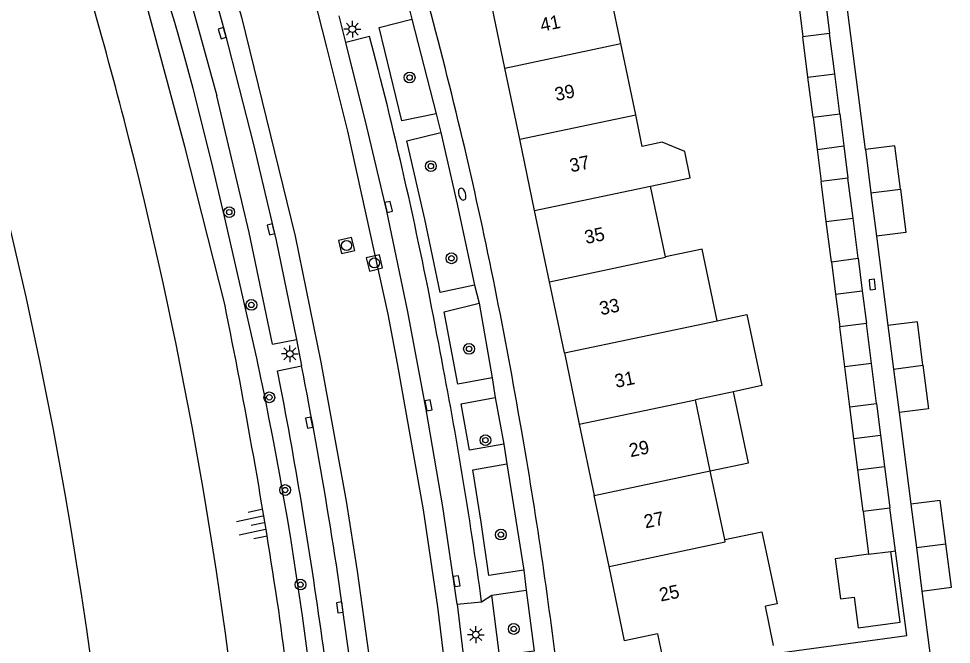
# Model space of a CAD drawing. Extents: x 128000 to 131008, y 398996 to 402500.
# Drawn here: x 128295 to 128364.1, y 399776.7 to 399823.2 of the extents above; entities that cross this region are included whole.
import ezdxf

# ---------------------------------------------------------------- set-up
doc = ezdxf.new("R2010")
doc.units = 0
for name, color, linetype in [('gg-afsc-erfafscheiding', 7, 'Continuous'), ('gg-afsc-muur', 7, 'Continuous'), ('gg-anno-huisnummerreeks BGT', 7, 'Continuous'), ('gg-bbg-gedigitaliseerde bebouwing', 7, 'Continuous'), ('gg-bbg-gedigitaliseerde bijgebouw', 7, 'Continuous'), ('gg-bbg-hoofdgebouw', 7, 'Continuous'), ('gg-bbg-luifel en loopbrug', 7, 'Continuous'), ('gg-bbg-tussenscheiding', 7, 'Continuous'), ('gg-knt-BGT kruinlijn', 7, 'Continuous'), ('gg-knt-verharding', 7, 'Continuous'), ('gg-knt-verharding nz', 7, 'Continuous'), ('gg-kntw-beschoeiing', 7, 'Continuous'), ('gt-grn-groengrens', 7, 'Continuous'), ('gt-grn-weggrens', 7, 'Continuous'), ('gt-symb-boom', 7, 'Continuous'), ('gt-symb-brandkraan', 7, 'Continuous'), ('gt-symb-kolk', 7, 'Continuous'), ('gt-symb-lichtmast', 7, 'Continuous'), ('gt-symb-rioolschacht', 7, 'Continuous'), ('gt-symb-talud symbool', 7, 'Continuous')]:
    doc.layers.add(name, color=color, linetype=linetype)

# ---------------------------------------------------------------- blocks, each defined once
blk = doc.blocks.new('gt0-KOLK')
at = {"layer": 'gt-symb-kolk'}
blk.add_lwpolyline([(0, 0), (0.375, 0), (0.375, 0.4), (-0.375, 0.4), (-0.375, 0), (0, 0)], dxfattribs=at)
blk = doc.blocks.new('gt0-BOOM')
at = {"layer": 'gt-symb-boom'}
for radius in [0.4, 0.2]:
    blk.add_circle((0, 0), radius, dxfattribs=at)
blk = doc.blocks.new('gt0-RS')
at = {"layer": 'gt-symb-rioolschacht'}
blk.add_lwpolyline([(-0.5, -0.5), (0.5, -0.5), (0.5, 0.5), (-0.5, 0.5)], close=True, dxfattribs=at)
blk.add_circle((0, 0), 0.375, dxfattribs=at)
blk = doc.blocks.new('gt0-BR')
at = {"layer": 'gt-symb-brandkraan'}
for centre, radius, start, end in [((-0.244, 0), 0.206, 107.56694, 252.43307), ((0.599, -2.664), 3, 106.89205, 107.56694), ((0, -0.691), 0.938, 73.10799, 106.89205), ((-0.599, -2.664), 3, 72.43309, 73.10799), ((0.244, 0), 0.206, 287.56695, 72.43309), ((0.599, 2.664), 3, 252.43307, 253.10797), ((0, 0.691), 0.938, 253.10797, 286.89206), ((-0.599, 2.664), 3, 286.89206, 287.56695)]:
    blk.add_arc(centre, radius, start, end, dxfattribs=at)
blk = doc.blocks.new('gt0-LMAST')
at = {"layer": 'gt-symb-lichtmast'}
for p, q in [((-0.182, 0.173), (-0.447, 0.438)), ((-0.005, 0.246), (-0.005, 0.621)), ((0.172, 0.173), (0.437, 0.438)), ((-0.255, -0.004), (-0.63, -0.004)), ((-0.182, -0.181), (-0.447, -0.446)), ((-0.005, -0.254), (-0.005, -0.629)), ((0.437, -0.446), (0.172, -0.181)), ((0.245, -0.004), (0.62, -0.004))]:
    blk.add_line(p, q, dxfattribs=at)
blk.add_circle((-0.005, -0.004), 0.25, dxfattribs=at)
blk = doc.blocks.new('gt0-TALUD_1')
at = {"layer": 'gt-symb-talud symbool'}
for p, q in [((-1, -1), (-1, 0)), ((-0.5, -2), (-0.5, 0)), ((0.5, -2), (0.5, 0)), ((1, -1), (1, 0)), ((0, -1), (0, 0))]:
    blk.add_line(p, q, dxfattribs=at)

msp = doc.modelspace()

# ---------------------------------------------------------------- linework, layer by layer
at = {"layer": 'gg-afsc-erfafscheiding'}
for p, q in [((128358.586, 399807.024), (128359.433, 399800.401)), ((128360.258, 399793.954), (128361.128, 399787.153)), ((128361.953, 399780.706), (128362.804, 399774.045))]:
    msp.add_line(p, q, dxfattribs=at)
msp.add_lwpolyline([(128357.76, 399813.471), (128355.028, 399834.835), (128355.212, 399834.876)], dxfattribs=at)
at = {"layer": 'gg-afsc-muur'}
msp.add_lwpolyline([(128351.058, 399776.075), (128360.835, 399777.397), (128359.986, 399783.678)], dxfattribs=at)
at = {"layer": 'gg-bbg-gedigitaliseerde bebouwing'}
for p, q in [((128339.62, 399821.326), (128338.513, 399826.611)), ((128340.727, 399816.041), (128339.62, 399821.326)), ((128341.219, 399813.693), (128340.727, 399816.041)), ((128342.934, 399805.507), (128341.834, 399810.757)), ((128347.975, 399795.497), (128345.154, 399794.902)), ((128346.261, 399789.617), (128345.154, 399794.902)), ((128347.327, 399784.528), (128346.261, 399789.617)), ((128347.327, 399784.528), (128350.088, 399785.109)), ((128350.958, 399776.657), (128350.346, 399779.574))]:
    msp.add_line(p, q, dxfattribs=at)
for points in [[(128341.834, 399810.757), (128344.77, 399811.372), (128344.36, 399813.33), (128342.687, 399814.001), (128341.219, 399813.693)], [(128346.769, 399800.762), (128345.647, 399806.079), (128342.934, 399805.507)], [(128346.769, 399800.762), (128348.975, 399801.228), (128350.09, 399795.944), (128347.975, 399795.497)], [(128350.088, 399785.109), (128351.207, 399779.754), (128350.346, 399779.574)]]:
    msp.add_lwpolyline(points, dxfattribs=at)
at = {"layer": 'gg-bbg-gedigitaliseerde bijgebouw'}
for p, q in [((128355.105, 399822.067), (128353.121, 399821.815)), ((128353.5, 399818.838), (128353.121, 399821.815)), ((128355.483, 399819.091), (128355.105, 399822.067)), ((128353.878, 399815.862), (128353.5, 399818.838)), ((128355.862, 399816.114), (128355.483, 399819.091)), ((128353.878, 399815.862), (128355.862, 399816.114)), ((128357.76, 399813.471), (128358.173, 399810.248)), ((128356.468, 399811.347), (128354.484, 399811.095)), ((128354.863, 399808.118), (128354.484, 399811.095)), ((128356.846, 399808.37), (128356.468, 399811.347)), ((128358.173, 399810.248), (128358.586, 399807.024)), ((128357.225, 399805.393), (128356.846, 399808.37)), ((128355.241, 399805.141), (128354.863, 399808.118)), ((128355.241, 399805.141), (128357.225, 399805.393)), ((128357.838, 399800.567), (128355.855, 399800.315)), ((128356.233, 399797.338), (128355.855, 399800.315)), ((128358.217, 399797.59), (128357.838, 399800.567)), ((128359.433, 399800.401), (128359.845, 399797.177)), ((128356.612, 399794.361), (128356.233, 399797.338)), ((128358.596, 399794.613), (128358.217, 399797.59)), ((128359.845, 399797.177), (128360.258, 399793.954)), ((128356.612, 399794.361), (128358.596, 399794.613)), ((128357.205, 399789.698), (128359.19, 399789.943)), ((128357.594, 399786.637), (128357.205, 399789.698)), ((128359.19, 399789.943), (128359.578, 399786.891)), ((128359.986, 399783.678), (128359.578, 399786.891)), ((128361.128, 399787.153), (128361.54, 399783.929)), ((128357.594, 399786.637), (128358.001, 399783.433)), ((128359.639, 399783.635), (128359.986, 399783.678)), ((128361.54, 399783.929), (128361.953, 399780.706))]:
    msp.add_line(p, q, dxfattribs=at)
for points in [[(128360.355, 399810.527), (128359.942, 399813.75), (128357.76, 399813.471)], [(128360.355, 399810.527), (128360.768, 399807.303), (128358.586, 399807.024)], [(128362.027, 399797.457), (128361.615, 399800.681), (128359.433, 399800.401)], [(128362.027, 399797.457), (128362.44, 399794.233), (128360.258, 399793.954)], [(128363.722, 399784.209), (128363.31, 399787.433), (128361.128, 399787.153)], [(128361.953, 399780.706), (128364.135, 399780.985), (128363.722, 399784.209)], [(128358.001, 399783.433), (128355.524, 399783.098), (128355.926, 399780.125), (128356.917, 399780.259), (128357.225, 399777.98), (128360.346, 399778.402), (128359.639, 399783.635)]]:
    msp.add_lwpolyline(points, dxfattribs=at)
at = {"layer": 'gg-bbg-hoofdgebouw'}
for p, q in [((128331.028, 399819.506), (128329.924, 399824.797)), ((128332.132, 399814.221), (128331.028, 399819.506)), ((128333.235, 399808.938), (128332.132, 399814.221)), ((128334.339, 399803.653), (128333.235, 399808.938)), ((128335.442, 399798.368), (128334.339, 399803.653)), ((128335.442, 399798.368), (128336.545, 399793.085)), ((128336.545, 399793.085), (128337.649, 399787.802)), ((128338.752, 399782.517), (128337.649, 399787.802)), ((128342.346, 399777.535), (128342.882, 399774.97))]:
    msp.add_line(p, q, dxfattribs=at)
msp.add_lwpolyline([(128342.346, 399777.535), (128339.9, 399777.02), (128338.752, 399782.517)], dxfattribs=at)
at = {"layer": 'gg-bbg-luifel en loopbrug'}
for p, q in [((128352.816, 399824.213), (128353.121, 399821.815)), ((128354.8, 399824.466), (128355.105, 399822.067)), ((128355.862, 399816.114), (128356.165, 399813.731)), ((128353.878, 399815.862), (128354.181, 399813.478)), ((128354.181, 399813.478), (128356.165, 399813.731)), ((128354.181, 399813.478), (128354.484, 399811.095)), ((128356.165, 399813.731), (128356.468, 399811.347)), ((128355.241, 399805.141), (128355.548, 399802.728)), ((128357.225, 399805.393), (128357.532, 399802.98)), ((128355.548, 399802.728), (128357.532, 399802.98)), ((128355.548, 399802.728), (128355.855, 399800.315)), ((128357.532, 399802.98), (128357.838, 399800.567)), ((128358.596, 399794.613), (128358.893, 399792.278)), ((128356.908, 399792.03), (128356.612, 399794.361)), ((128356.908, 399792.03), (128358.893, 399792.278)), ((128357.205, 399789.698), (128356.908, 399792.03)), ((128358.893, 399792.278), (128359.19, 399789.943))]:
    msp.add_line(p, q, dxfattribs=at)
msp.add_lwpolyline([(128346.261, 399789.617), (128349.091, 399790.215), (128347.975, 399795.497)], dxfattribs=at)
at = {"layer": 'gg-bbg-tussenscheiding'}
for p, q in [((128331.028, 399819.506), (128339.62, 399821.326)), ((128353.5, 399818.838), (128355.483, 399819.091)), ((128332.132, 399814.221), (128340.727, 399816.041)), ((128333.235, 399808.938), (128341.834, 399810.757)), ((128358.173, 399810.248), (128360.355, 399810.527)), ((128354.863, 399808.118), (128356.846, 399808.37)), ((128335.442, 399798.368), (128346.769, 399800.762)), ((128358.217, 399797.59), (128356.233, 399797.338)), ((128359.845, 399797.177), (128362.027, 399797.457)), ((128336.545, 399793.085), (128345.154, 399794.902)), ((128337.649, 399787.802), (128346.261, 399789.617)), ((128357.594, 399786.637), (128359.578, 399786.891)), ((128361.54, 399783.929), (128363.722, 399784.209)), ((128358.001, 399783.433), (128359.639, 399783.635))]:
    msp.add_line(p, q, dxfattribs=at)
for points in [[(128334.339, 399803.653), (128342.941, 399805.472), (128342.934, 399805.507)], [(128338.752, 399782.517), (128347.363, 399784.354), (128347.327, 399784.528)]]:
    msp.add_lwpolyline(points, dxfattribs=at)
at = {"layer": 'gg-knt-BGT kruinlijn'}
msp.add_lwpolyline([(128310.249, 399801.994), (128307.302, 399813.694), (128303.394, 399828.201), (128301.69, 399833.634), (128299.036, 399841.403), (128297.101, 399846.789)], dxfattribs=at)
for centre, radius, start, end in [((127876.73, 399713.803), 442.399, 8.51142, 11.49878), ((127947.909, 399729.149), 369.761, 4.54578, 7.79207)]:
    msp.add_arc(centre, radius, start, end, dxfattribs=at)
at = {"layer": 'gg-knt-verharding'}
for p, q in [((128319.241, 399821.416), (128318.74, 399823.385)), ((128324.14, 399823.132), (128325.928, 399816.117)), ((128329.123, 399802.069), (128330.089, 399796.514)), ((128313.792, 399799.015), (128315.577, 399799.379)), ((128315.577, 399799.379), (128315.952, 399797.412)), ((128314.167, 399797.047), (128315.952, 399797.412)), ((128314.423, 399795.786), (128314.167, 399797.047)), ((128330.318, 399795.066), (128330.948, 399791.593)), ((128331.174, 399790.141), (128332.428, 399782.243)), ((128330.066, 399780.399), (128332.604, 399780.765)), ((128332.604, 399780.765), (128333.206, 399776.245)), ((128327.492, 399779.735), (128329.306, 399779.914)), ((128327.492, 399779.735), (128328.729, 399769.494))]:
    msp.add_line(p, q, dxfattribs=at)
for points in [[(128302.244, 399841.937), (128304.701, 399834.796), (128306.44, 399829.178), (128308.536, 399821.582), (128309.657, 399817.452)], [(128325.928, 399816.117), (128323.397, 399815.587), (128321.699, 399822.524), (128324.14, 399823.132)], [(128321.291, 399820.737), (128320.994, 399821.862), (128319.241, 399821.416)], [(128313.792, 399799.015), (128312.055, 399807.316), (128309.657, 399817.452)], [(128328.771, 399803.393), (128326.237, 399802.867), (128325.103, 399808.298), (128323.764, 399814.114), (128326.28, 399814.721)], [(128326.28, 399814.721), (128327.488, 399809.422), (128328.771, 399803.393)], [(128330.089, 399796.514), (128327.536, 399796.064), (128326.516, 399801.433), (128329.123, 399802.069)], [(128330.948, 399791.593), (128328.413, 399791.155), (128327.783, 399794.606), (128330.318, 399795.066)], [(128332.428, 399782.243), (128329.85, 399781.856), (128329.279, 399785.825), (128328.658, 399789.69), (128331.174, 399790.141)], [(128333.206, 399776.245), (128330.626, 399775.922), (128330.066, 399780.399)]]:
    msp.add_lwpolyline(points, dxfattribs=at)
for centre, radius, start, end in [((127959.286, 399726.378), 378.937, 13.3044, 16.61275), ((128013.333, 399740.755), 318.175, 10.56014, 14.55906), ((127977.54, 399732.258), 359.823, 9.67065, 13.06213), ((127968.07, 399729.644), 364.717, 7.92254, 10.97299), ((127935.136, 399723.942), 386.032, 7.73827, 10.72586), ((128004.809, 399735.114), 332.466, 6.7283, 9.97497)]:
    msp.add_arc(centre, radius, start, end, dxfattribs=at)
at = {"layer": 'gg-knt-verharding nz'}
for points in [[(128330.025, 399686.774), (128328.591, 399686.619), (128328.517, 399687.214), (128328.318, 399692.321), (128328.454, 399702.388), (128328.627, 399708.618), (128329.193, 399725.544), (128329.227, 399734.165), (128328.97, 399745.06), (128328.746, 399751.807), (128328.252, 399759.128), (128327.287, 399769.339), (128326.055, 399779.542), (128324.997, 399786.731), (128323.076, 399797.581), (128322.382, 399801.256), (128319.387, 399814.819), (128317.835, 399821.063), (128310.993, 399847.864), (128308.96, 399854.267)], [(128301.959, 399851.572), (128304.779, 399844.559), (128307.138, 399837.788), (128309.029, 399831.832), (128311.488, 399823.287), (128315.473, 399807.029), (128317.378, 399797.677), (128319.247, 399787.367), (128320.066, 399782.174), (128321.058, 399775.046), (128322.042, 399766.081), (128322.57, 399760.115), (128323.116, 399752.174), (128323.33, 399747.444), (128323.609, 399730.47), (128323.493, 399721.851), (128323.307, 399716.096), (128322.946, 399710.559), (128322.238, 399703.14), (128321.487, 399697.799), (128320.947, 399694.249), (128319.304, 399686.114), (128317.191, 399676.864)], [(128303.656, 399843.316), (128306.405, 399835.306), (128308.224, 399829.511), (128310.263, 399822.151), (128312.38, 399813.848)], [(128327.492, 399779.735), (128326.429, 399786.959), (128325.197, 399794.164), (128323.804, 399801.539), (128322.264, 399808.884), (128320.797, 399815.159), (128319.241, 399821.416)], [(128312.38, 399813.848), (128314.057, 399806.716), (128315.577, 399799.379)]]:
    msp.add_lwpolyline(points, dxfattribs=at)
msp.add_arc((127980.781, 399731.325), 341.625, 7.32262, 11.15417, dxfattribs=at)
at = {"layer": 'gg-kntw-beschoeiing'}
for centre, radius, start, end in [((127971.478, 399730.795), 331.892, 352.9544, 20.74614), ((127979.706, 399732.227), 333.69, 14.48343, 17.98483), ((127979.733, 399732.234), 333.663, 357.40665, 14.48339)]:
    msp.add_arc(centre, radius, start, end, dxfattribs=at)
at = {"layer": 'gt-grn-groengrens'}
msp.add_lwpolyline([(128312.632, 399797.981), (128310.234, 399808.494), (128309.268, 399812.574), (128307.916, 399817.995), (128307.226, 399820.534), (128306.546, 399822.894), (128303.323, 399833.385), (128301.046, 399840.897)], dxfattribs=at)
msp.add_arc((128046.677, 399741.059), 271.978, 2.01, 12.08076, dxfattribs=at)
at = {"layer": 'gt-grn-weggrens'}
for p, q in [((128323.856, 399824.235), (128324.14, 399823.132)), ((128325.928, 399816.117), (128326.28, 399814.721)), ((128328.771, 399803.393), (128329.123, 399802.069)), ((128330.089, 399796.514), (128330.318, 399795.066)), ((128330.948, 399791.593), (128331.174, 399790.141)), ((128332.428, 399782.243), (128332.604, 399780.765)), ((128329.306, 399779.914), (128330.066, 399780.399))]:
    msp.add_line(p, q, dxfattribs=at)

# ---------------------------------------------------------------- block references
at = {"layer": 'gt-symb-boom'}
for p in [(128323.965, 399818.805), (128325.541, 399812.234), (128310.584, 399808.818), (128327.068, 399805.395), (128312.229, 399801.935), (128328.371, 399798.674), (128313.561, 399795.077), (128329.588, 399791.9), (128314.735, 399788.199), (128330.735, 399784.895), (128315.872, 399781.184), (128331.684, 399777.893)]:
    msp.add_blockref('gt0-BOOM', p, dxfattribs=at)
at = {"layer": 'gt-symb-brandkraan', "rotation": -73.32270606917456}
msp.add_blockref('gt0-BR', (128327.862, 399810.153), dxfattribs=at)
at = {"layer": 'gt-symb-kolk'}
for p, rotation in [((128310.263, 399822.151), 105.48868883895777), ((128322.211, 399809.165), -77.5209281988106), ((128313.874, 399807.591), 103.29958432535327), ((128358.071, 399803.421), -83.62817759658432), ((128325.171, 399794.442), -79.10581701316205), ((128316.711, 399793.239), 100.89418298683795), ((128327.254, 399781.405), -82.12907950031), ((128318.979, 399779.522), 97.58706906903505)]:
    msp.add_blockref('gt0-KOLK', p, dxfattribs=dict(at, rotation=rotation))
at = {"layer": 'gt-symb-lichtmast'}
for p in [(128319.721, 399822.399), (128315.087, 399798.305), (128328.875, 399777.471)]:
    msp.add_blockref('gt0-LMAST', p, dxfattribs=at)
at = {"layer": 'gt-symb-rioolschacht'}
for p, rotation in [((128319.289, 399806.346), 103.29958432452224), ((128321.349, 399805.051), 103.29958432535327)]:
    msp.add_blockref('gt0-RS', p, dxfattribs=dict(at, rotation=rotation))
at = {"layer": 'gt-symb-talud symbool', "xscale": 0.9996664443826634, "yscale": 0.9996664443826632, "rotation": -78.04935272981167}
msp.add_blockref('gt0-TALUD_1', (128313.182, 399785.79), dxfattribs=at)

# ---------------------------------------------------------------- texts
at = {"layer": 'gg-anno-huisnummerreeks BGT'}
for s, p in [('41', (128333.758, 399822.198)), ('39', (128334.833, 399817.051)), ('37', (128335.936, 399811.77)), ('35', (128337.047, 399806.448)), ('33', (128338.151, 399801.162)), ('31', (128339.276, 399795.773)), ('29', (128340.35, 399790.632)), ('27', (128341.453, 399785.35)), ('25', (128342.586, 399779.921))]:
    msp.add_text(s, height=1, rotation=11.8, dxfattribs=at).set_placement(p)

doc.saveas('drawing.dxf')
